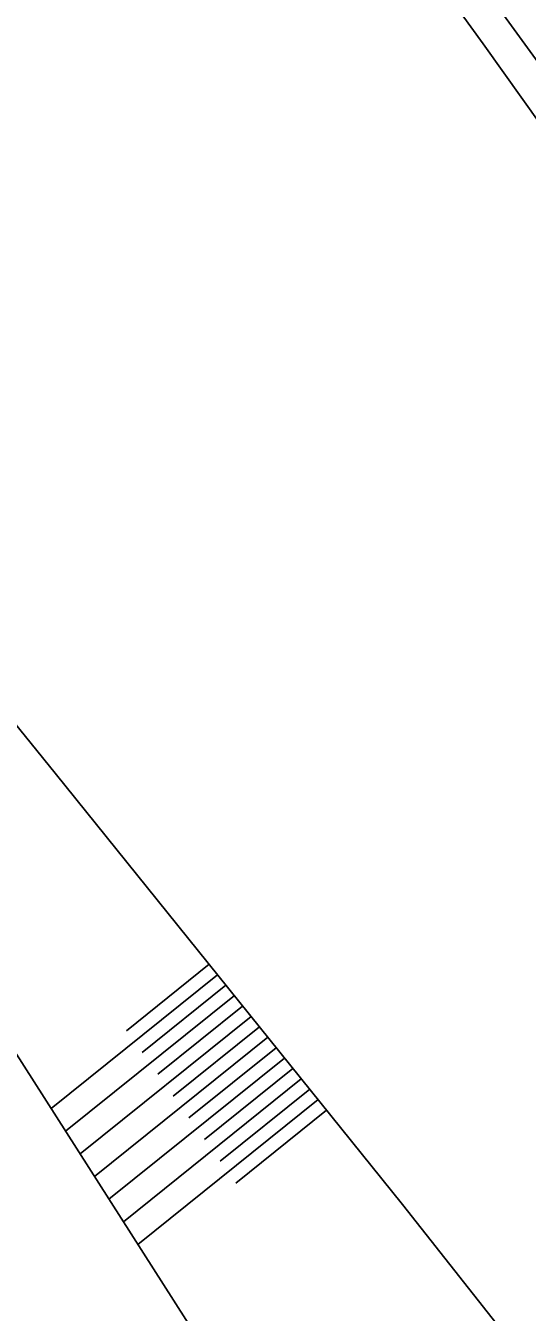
# Model space of a CAD drawing. Extents: x -596024 to -594475, y -1163820 to -1161957.
# Drawn here: x -594576 to -594538.5, y -1163399 to -1163302.7 of the extents above; entities that cross this region are included whole.
import ezdxf

# ---------------------------------------------------------------- set-up
doc = ezdxf.new("R2010")
doc.units = 0
doc.layers.add('Level 14', color=7, linetype='Continuous')
doc.layers.add('Level 15', color=7, linetype='Continuous')

msp = doc.modelspace()

# ---------------------------------------------------------------- linework, layer by layer
at = {"layer": 'Level 14'}
for points in [[(-594849.56, -1163069.93), (-594825.66, -1163098.07), (-594804.11, -1163127.21), (-594774.05, -1163158.5), (-594750.2, -1163175.35), (-594714.94, -1163202.79), (-594681.94, -1163240.35), (-594659.17, -1163273.5), (-594628.17, -1163300.36), (-594609.26, -1163315.98), (-594601.3, -1163324.67), (-594573.81, -1163358.62), (-594547.84, -1163390.92), (-594519.23, -1163427.19), (-594491.51, -1163461.31), (-594475.47, -1163481.527)], [(-594543.95, -1163296.81), (-594537.49, -1163305.7), (-594532.19, -1163312.97)], [(-594545.82, -1163298.47), (-594541.8, -1163304.04)], [(-594541.8, -1163304.04), (-594530.16, -1163320.35)], [(-594475.47, -1163515.227), (-594481.8, -1163507.6), (-594505.57, -1163474.31), (-594531.92, -1163442.55), (-594558.46, -1163408.29), (-594578.57, -1163376.77)]]:
    msp.add_lwpolyline(points, dxfattribs=at)
at = {"layer": 'Level 15'}
for points in [[(-594568.48, -1163377.92), (-594562.29, -1163372.94)], [(-594574.12, -1163383.74), (-594561.67, -1163373.72)], [(-594567.31, -1163379.54), (-594561.04, -1163374.5)], [(-594573.04, -1163385.43), (-594560.41, -1163375.28)], [(-594566.14, -1163381.17), (-594559.79, -1163376.06)], [(-594571.96, -1163387.13), (-594559.16, -1163376.84)], [(-594564.98, -1163382.8), (-594558.53, -1163377.62)], [(-594570.88, -1163388.83), (-594557.91, -1163378.4)], [(-594563.81, -1163384.43), (-594557.28, -1163379.18)], [(-594569.8, -1163390.52), (-594556.65, -1163379.96)], [(-594562.64, -1163386.05), (-594556.03, -1163380.74)], [(-594568.71, -1163392.22), (-594555.4, -1163381.52)], [(-594561.47, -1163387.68), (-594554.77, -1163382.29)], [(-594567.63, -1163393.91), (-594554.15, -1163383.07)], [(-594560.31, -1163389.31), (-594553.52, -1163383.85)]]:
    msp.add_lwpolyline(points, dxfattribs=at)

doc.saveas('drawing.dxf')
